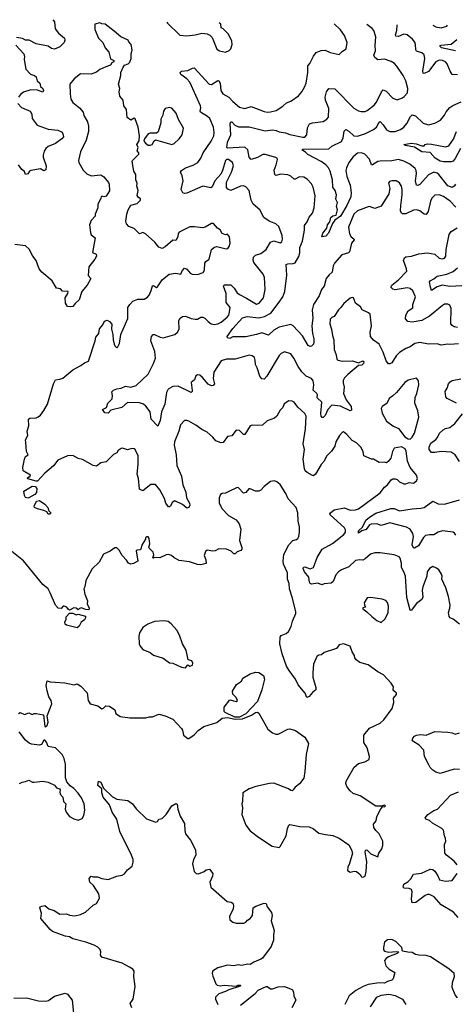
# Model space of a CAD drawing. Extents: x 1921360 to 2014538, y 768294 to 907744.
# Tile 345 of 412: x 1942740 to 1946795, y 898047 to 907216. Entities that reach past the tile are written whole.
import ezdxf

# ---------------------------------------------------------------- set-up
doc = ezdxf.new("R2010")
doc.units = 0

msp = doc.modelspace()

# ---------------------------------------------------------------- linework, layer by layer
at = {"layer": '0CON10XD'}
for points in [[(1943049.7, 907215.8), (1943065.7, 907195.7), (1943070.9, 907130.9), (1943100.2, 907090.2), (1943158, 907045), (1943162, 907025), (1943154.3, 907005), (1943115, 906964), (1943065, 906941.9), (1943035, 906948.6), (1943005, 906969.5), (1942895, 906990), (1942827.5, 907025), (1942795, 907026.2), (1942765, 907040), (1942710.7, 907049.3)], [(1946835, 901588.2), (1946775, 901634.3), (1946747.6, 901647.6), (1946739.1, 901659.1), (1946730.8, 901695), (1946744.4, 901735.6), (1946745.7, 901765), (1946733.1, 901845), (1946707.1, 901925), (1946669.2, 902005), (1946672, 902035), (1946666, 902054), (1946642.1, 902092.1), (1946619.7, 902109.7), (1946585, 902123.8), (1946556.2, 902105), (1946534.2, 902075), (1946528.6, 902035), (1946492.9, 901935), (1946485.8, 901905), (1946492.2, 901837.8), (1946485, 901816.2), (1946435, 901779.2), (1946385, 901713.3), (1946375, 901716.7), (1946343.6, 901835), (1946331.6, 902035), (1946317.5, 902075), (1946293.7, 902115), (1946293.9, 902155), (1946282.7, 902202.7), (1946272.7, 902212.7), (1946225, 902232.5), (1946095, 902252.9), (1946045, 902250.8), (1946005, 902240), (1945955.8, 902195), (1945935, 902183.3), (1945905, 902186.7), (1945865, 902180.8), (1945805, 902121.9), (1945735, 902093.3), (1945707.5, 902075), (1945682.2, 902045), (1945656.8, 901983.2), (1945641, 901969), (1945575, 901961.3), (1945552, 901952), (1945515, 901967.8), (1945455, 901959.7), (1945445.5, 901965), (1945439.2, 901979.2), (1945430.9, 902025), (1945392.4, 902075), (1945379.6, 902105), (1945380.8, 902119.2), (1945395, 902121.8), (1945445, 902103.6), (1945476.5, 902113.5), (1945510.8, 902209.2), (1945555, 902286.5), (1945652.2, 902337.8), (1945757.4, 902422.6), (1945772, 902445), (1945771.8, 902465), (1945762.7, 902485), (1945630, 902605), (1945625.8, 902615), (1945632, 902625), (1945668.7, 902651.3), (1945765, 902670), (1945815, 902649.5), (1945865, 902650.4), (1945895, 902660.5), (1946095, 902810), (1946136.1, 902863.9), (1946165, 902883.3), (1946199.5, 902930.5), (1946215, 902940), (1946235, 902941.2), (1946254.1, 902934.1), (1946275, 902913.8), (1946316.4, 902893.6), (1946336, 902894), (1946365, 902906.2), (1946405, 902900), (1946435, 902922.5), (1946443.8, 902945), (1946435, 902973.3), (1946373.8, 903045), (1946350.8, 903105), (1946337.7, 903197.7), (1946329.3, 903219.3), (1946295, 903237.5), (1946225, 903226.7), (1946210, 903195), (1946195.9, 903134.1), (1946169.3, 903100.7), (1946155, 903090), (1946135, 903096.2), (1946085, 903093.8), (1946035, 903123.8), (1946014.3, 903124.3), (1945944.2, 903154.2), (1945938.8, 903195), (1945916.2, 903235), (1945875.6, 903275.6), (1945835, 903298.8), (1945785, 903353.3), (1945753, 903377), (1945743.6, 903376.4), (1945716.4, 903343.6), (1945684.2, 903285), (1945675, 903243.3), (1945641.4, 903198.6), (1945595, 903151.2), (1945572.9, 903105), (1945545, 903073.8), (1945495, 902984.2), (1945475, 902968.8), (1945465, 902970), (1945415, 902998), (1945398, 903015), (1945390.8, 903035), (1945378.9, 903125), (1945390.5, 903215), (1945378.9, 903265), (1945402.1, 903405), (1945405.6, 903525), (1945395, 903547.5), (1945329.3, 903609.3), (1945295, 903653.8), (1945275, 903664.3), (1945244.6, 903665.4), (1945200.7, 903639.3), (1945190, 903605), (1945165, 903578.8), (1945135, 903523.8), (1945113.3, 903505), (1945045, 903480), (1944999.7, 903440.3), (1944955, 903435.8), (1944905, 903440), (1944885.8, 903434.2), (1944835, 903353.3), (1944825, 903353.8), (1944785, 903390.6), (1944755, 903392.5), (1944715, 903340), (1944675, 903333.3), (1944635, 903277.5), (1944615, 903276.7), (1944565, 903293.8), (1944537.6, 903327.6), (1944485, 903375.7), (1944435, 903400), (1944380, 903440), (1944316.1, 903476.1), (1944295, 903484.4), (1944275, 903482.5), (1944237, 903443), (1944222.5, 903385), (1944180.8, 903285), (1944178.9, 903255), (1944197.8, 903165), (1944203.8, 903065), (1944246.6, 902966.6), (1944259.6, 902885), (1944285.9, 902815.9), (1944293.8, 902765), (1944319.5, 902715), (1944322.9, 902695), (1944315.9, 902674.1), (1944295, 902668.8), (1944255, 902702.9), (1944185, 902734.4), (1944160.6, 902719.4), (1944143.3, 902685), (1944135, 902678.8), (1944125, 902681.2), (1944099.6, 902715), (1944087.9, 902757.9), (1944045, 902837.1), (1944005, 902887.1), (1943960.9, 902889.1), (1943885, 902828), (1943855, 902843.8), (1943847.1, 902945), (1943834.4, 902985), (1943844.4, 903075), (1943843.6, 903153.6), (1943815, 903212.5), (1943805, 903221.2), (1943785, 903222), (1943745, 903210), (1943696.1, 903226.1), (1943685, 903223.8), (1943657.5, 903205), (1943645, 903182.5), (1943612.3, 903167.7), (1943545, 903098.8), (1943495, 903090), (1943455, 903057.5), (1943425, 903063.3), (1943325, 903120), (1943285, 903131.2), (1943235, 903158.6), (1943185, 903153.8), (1943094.4, 903115.6), (1943055, 903062.5), (1942975, 902992), (1942905, 902917.5), (1942895, 902917.5), (1942815, 902940), (1942811.7, 902948.3), (1942825, 902960), (1942835, 902960), (1942840, 902975), (1942773.3, 903015), (1942770.8, 903045), (1942784.2, 903125), (1942793.1, 903146.9), (1942820, 903165), (1942803.9, 903193.9), (1942797.9, 903277.9), (1942794.3, 903305), (1942816.2, 903345), (1942811.2, 903385), (1942824, 903435), (1942823.3, 903495), (1942836.2, 903503.8), (1942895, 903509.2), (1942913.1, 903516.9), (1942935.5, 903534.5), (1942965, 903576), (1942998.2, 903635), (1943054.6, 903825), (1943075, 903860.8), (1943115, 903867.5), (1943140.9, 903879.1), (1943235, 903956), (1943310, 903995), (1943345, 904022), (1943380, 904035), (1943444.1, 904224.1), (1943450.5, 904259.5), (1943477, 904293), (1943481.9, 904338.1), (1943513.3, 904375), (1943530.7, 904409.3), (1943555, 904417.5), (1943576.7, 904405), (1943599.5, 904379.5), (1943594.1, 904334.1), (1943608, 904285), (1943610, 904235), (1943620, 904195), (1943625, 904180), (1943645, 904160), (1943655, 904170), (1943668.3, 904201.7), (1943681.2, 904285), (1943745.6, 904434.4), (1943747.5, 904535), (1943764, 904565), (1943793.8, 904595), (1943840, 904615), (1943900, 904615), (1943928.8, 904631.2), (1943945, 904651.2), (1943965.5, 904695), (1943975, 904736.7), (1943985, 904740), (1944015, 904723.3), (1944022, 904728), (1944065.8, 904794.2), (1944132.5, 904845), (1944195, 904856), (1944240, 904845), (1944252.4, 904877.6), (1944275, 904902.5), (1944295, 904892), (1944326.1, 904856.1), (1944345, 904845.7), (1944396.1, 904843.9), (1944448.8, 904861.2), (1944460.8, 904885), (1944462.4, 904947.6), (1944474, 904965), (1944502.9, 904987.1), (1944526.7, 905075), (1944555, 905096.7), (1944575, 905103.3), (1944661.7, 905081.7), (1944677.5, 905085), (1944691.2, 905105), (1944698.8, 905135), (1944693.6, 905193.6), (1944675, 905217.5), (1944655, 905212.5), (1944623.6, 905223.6), (1944607.7, 905257.7), (1944582.5, 905275), (1944545, 905317.5), (1944525, 905317.5), (1944466.8, 905283.2), (1944445, 905277.1), (1944367.9, 905287.9), (1944325, 905286), (1944225, 905238.8), (1944214.5, 905225.5), (1944211.4, 905195), (1944195, 905160), (1944165, 905162.5), (1944095, 905100), (1944065, 905086.7), (1944035, 905096.7), (1943998, 905145), (1943910.9, 905220.9), (1943885, 905233.3), (1943855, 905222.5), (1943805, 905272), (1943755, 905288.8), (1943735.7, 905315), (1943728.7, 905338.7), (1943737.5, 905405), (1943750, 905445), (1943775, 905488), (1943833.3, 905505), (1943866.2, 905535), (1943865, 905547.5), (1943844.1, 905564.1), (1943835, 905580), (1943842, 905625), (1943830, 905665), (1943832.5, 905695), (1943820, 905725), (1943820, 905775), (1943803.8, 905805), (1943787.5, 905895), (1943790, 905905), (1943838.3, 905951.7), (1943850, 905965), (1943850, 905975), (1943833.6, 905993.6), (1943842.5, 906025), (1943830, 906055), (1943851.7, 906088.3), (1943856.7, 906135), (1943842, 906215), (1943815, 906292.5), (1943805, 906300), (1943775, 906280), (1943740, 906305), (1943735, 906380), (1943710, 906415), (1943702.5, 906465), (1943673.3, 906505), (1943667.5, 906545), (1943673.3, 906575), (1943658.8, 906615), (1943681.2, 906695), (1943683.3, 906725), (1943703.3, 906775), (1943715, 906792.5), (1943750, 906805), (1943765, 906820), (1943777.5, 906855), (1943777.5, 906895), (1943787.5, 906935), (1943777.5, 906985), (1943755, 907010), (1943750, 907025), (1943682.5, 907055), (1943620.5, 907110.5), (1943535, 907173.3), (1943505, 907176.2), (1943485, 907186.7), (1943440, 907175), (1943440, 907125), (1943473.3, 907045), (1943514.1, 907004.1), (1943536.7, 906955), (1943570, 906915), (1943585, 906852.5), (1943617.5, 906835), (1943616.4, 906823.6), (1943597, 906813), (1943585, 906792.5), (1943542, 906778), (1943486.4, 906753.6), (1943455, 906727.5), (1943405, 906710), (1943305, 906712.5), (1943247.5, 906665), (1943206.7, 906615), (1943208.8, 906525), (1943216.7, 906475), (1943236.1, 906446.1), (1943297.5, 906395), (1943330, 906355), (1943336, 906325), (1943372.9, 906265), (1943381.4, 906225), (1943379.4, 906175), (1943359.5, 906095), (1943307.8, 905985), (1943287.5, 905905), (1943291.2, 905885), (1943330, 905815), (1943365, 905781.2), (1943405, 905762), (1943495, 905772.5), (1943522, 905752), (1943568.3, 905698.3), (1943572.5, 905685), (1943575, 905622.5), (1943545, 905573.3), (1943525, 905567.5), (1943505, 905572.5), (1943497.5, 905565), (1943497, 905553), (1943468.8, 905495), (1943466.7, 905465), (1943443.3, 905405), (1943442.5, 905385), (1943404.4, 905345.6)], [(1943612.5, 903765), (1943645, 903778), (1943685, 903784.4), (1943725, 903801.8), (1943775.5, 903794.5), (1943825, 903808.9), (1943936.4, 903913.6), (1943987.1, 904015), (1944004.3, 904065), (1943998.6, 904125), (1943960.8, 904225), (1943968.6, 904265), (1943983.8, 904285), (1943995, 904285.6), (1944048.6, 904258.6), (1944075, 904254.4), (1944185, 904285.6), (1944209.4, 904305), (1944225.6, 904335), (1944221.9, 904415), (1944233.5, 904436.5), (1944255, 904451.4), (1944285, 904454.3), (1944335, 904431.9), (1944374.3, 904425.7), (1944395, 904426), (1944425, 904446), (1944445, 904447.1), (1944465, 904436.9), (1944494.6, 904404.6), (1944524, 904385), (1944555, 904378.5), (1944585, 904384.5), (1944615, 904399.1), (1944672.9, 904445), (1944686.7, 904465), (1944692.9, 904495), (1944698.2, 904535), (1944663.6, 904583.6), (1944662.1, 904665), (1944635.9, 904734.1), (1944644.5, 904745.5), (1944705, 904745.6), (1944737.3, 904717.3), (1944765, 904673.5), (1944785, 904655.4), (1944853, 904623), (1944945, 904568.1), (1944970, 904575), (1945010.6, 904625), (1945025.6, 904705), (1945019.4, 904815), (1945005.6, 904845), (1944920.4, 904955), (1944913.1, 904976.9), (1944916.1, 905003.9), (1944935, 905024.4), (1944985, 905038.5), (1945034.3, 905075), (1945076, 905145), (1945105.4, 905155.4), (1945165, 905138), (1945181.2, 905148.8), (1945186.8, 905173.2), (1945184.4, 905205), (1945151.4, 905291.4), (1945124.5, 905314.5), (1945061.1, 905341.1), (1945013.9, 905373.9), (1944977.1, 905445), (1944915, 905499.2), (1944895.5, 905535), (1944875.5, 905625.5), (1944845, 905660), (1944825, 905668.9), (1944795, 905664.6), (1944705, 905626.2), (1944678.3, 905638.3), (1944664.5, 905654.5), (1944665, 905703.3), (1944712.9, 905795), (1944730, 905855), (1944720, 905885), (1944685, 905914.5), (1944665, 905915.4), (1944656.4, 905905), (1944628.8, 905811.2), (1944612.9, 905777.1), (1944556.5, 905715), (1944530.5, 905659.5), (1944519.5, 905650.5), (1944445, 905665.7), (1944295, 905600), (1944275, 905597.5), (1944260, 905605), (1944243.3, 905635), (1944260.9, 905715), (1944252.1, 905762.1), (1944237.5, 905795), (1944245, 905812), (1944283.3, 905835), (1944355, 905860), (1944398.6, 905885), (1944425.7, 905925), (1944447.3, 905975), (1944523.8, 906085), (1944546.9, 906135), (1944551.2, 906165), (1944544.6, 906215), (1944509.6, 906295), (1944488.1, 906315), (1944424.7, 906354.7), (1944418.9, 906365), (1944426.2, 906395), (1944424, 906415), (1944325, 906634.3), (1944296, 906666), (1944238.8, 906705), (1944232.5, 906725), (1944247.5, 906735), (1944305, 906743.1), (1944347.5, 906765), (1944365, 906767.5), (1944505, 906615.6), (1944525, 906611.1), (1944585, 906650.8), (1944595, 906646), (1944605.4, 906625), (1944613.8, 906555), (1944631.1, 906525), (1944686.9, 906495), (1944723.6, 906453.6), (1944785, 906400.6), (1944835, 906390), (1944895, 906408.1), (1945015, 906361.9), (1945045, 906355.6), (1945075, 906356.7), (1945128.7, 906371.3), (1945190.7, 906409.3), (1945225, 906442.5), (1945262.7, 906457.3), (1945335, 906507.5), (1945367.2, 906542.8), (1945392.6, 906587.4), (1945405.5, 906624.5), (1945423.1, 906725), (1945421.9, 906785), (1945441.7, 906808.3), (1945475, 906876.2), (1945500.7, 906909.3), (1945545, 906929.2), (1945582.7, 906932.7), (1945631.2, 906911.2), (1945715, 906892.5), (1945745.9, 906924.1), (1945780, 906945), (1945789.2, 907005), (1945762.5, 907067.5), (1945725, 907120), (1945668.8, 907175.9), (1945666.6, 907175.9)], [(1944109.3, 907192.9), (1944115, 907182.5), (1944232.3, 907072.3), (1944295, 907064), (1944375, 907074), (1944435, 907090), (1944485, 907083.8), (1944510.7, 907070.7), (1944530.7, 907050.7), (1944575, 906942.5), (1944600, 906925), (1944655, 906914), (1944690.5, 906929.5), (1944706, 906945), (1944717.1, 906985), (1944714.2, 907015), (1944685, 907080), (1944635, 907130), (1944615, 907140), (1944612.5, 907175), (1944597.9, 907187.6)], [(1946799.9, 905469.9), (1946746.2, 905525), (1946685, 905570.9), (1946645, 905586.4), (1946605, 905580.6), (1946576.8, 905553.2), (1946563.5, 905525), (1946541.7, 905428.3), (1946525, 905402.9), (1946505, 905405.6), (1946465, 905435.4), (1946435, 905446.2), (1946405, 905442.3), (1946335, 905408.9), (1946305, 905408.1), (1946294.4, 905415), (1946286.2, 905436.2), (1946286.7, 905485), (1946300.5, 905585), (1946301.4, 905635), (1946295.5, 905665.5), (1946275.7, 905695.7), (1946245, 905716.7), (1946204.2, 905715.8), (1946181.7, 905708.3), (1946172.5, 905695), (1946185.8, 905645), (1946175.6, 905595), (1946105, 905480), (1946045, 905458.6), (1945995.7, 905475.7), (1945985, 905474), (1945885, 905437.5), (1945850, 905405), (1945802.1, 905285), (1945811.4, 905221.4), (1945826.9, 905195), (1945850, 905175), (1945852.2, 905165), (1945829.4, 905135), (1945809.2, 905055), (1945800, 905045), (1945740, 905025), (1945670.5, 904949.5), (1945658.5, 904925), (1945649.4, 904865), (1945620.2, 904839.8), (1945593.8, 904805), (1945573.3, 904735), (1945549.4, 904705), (1945527.3, 904645), (1945476.2, 904565), (1945463.6, 904515), (1945469.5, 904435), (1945460, 904365), (1945464.5, 904295), (1945478.2, 904245), (1945478.6, 904215), (1945473.8, 904195), (1945457.5, 904175), (1945445, 904171.2), (1945425, 904182), (1945371.2, 904271.2), (1945285, 904365.5), (1945265, 904376.8), (1945155, 904352.5), (1945106.5, 904323.5), (1945055, 904279.1), (1944995, 904298.7), (1944945.7, 904284.2), (1944845, 904262.9), (1944725, 904261.2), (1944695, 904247.5), (1944675, 904252.5), (1944672.5, 904265), (1944725, 904340.8), (1944815, 904438.6), (1944858.1, 904451.9), (1944965, 904440.8), (1945018.3, 904451.7), (1945077.8, 904482.2), (1945156, 904584), (1945190.3, 904635), (1945209.7, 904685), (1945228.4, 904838.4), (1945222, 904935), (1945235, 904944), (1945285, 904945.6), (1945305, 904953.1), (1945338.3, 905011.7), (1945346.5, 905045), (1945348.4, 905095), (1945371.6, 905155), (1945391.1, 905255), (1945391.7, 905298.3), (1945416.9, 905333.1), (1945433.9, 905376.1), (1945466.9, 905413.1), (1945481.5, 905465), (1945489.3, 905575), (1945470.7, 905655), (1945455, 905686.9), (1945415, 905729.4), (1945385, 905748.9), (1945345, 905751.9), (1945305, 905730), (1945295, 905731.1), (1945265, 905757.8), (1945235, 905770.9), (1945171.8, 905778.2), (1945125, 905766.2), (1945114.3, 905775), (1945109.1, 905815), (1945128.1, 905865), (1945138.8, 905915), (1945137.5, 905925), (1945124, 905934), (1945025, 905960.6), (1945005, 905960.8), (1944955, 905932.5), (1944895, 905912.9), (1944877.3, 905935), (1944865, 906002.5), (1944835, 906030), (1944675, 906018.8), (1944668.8, 906025), (1944673.5, 906075), (1944706.5, 906145), (1944699.5, 906249.5), (1944705, 906263.3), (1944715, 906263.8), (1944742.3, 906232.3), (1944777.6, 906217.6), (1944875, 906216.9), (1945025, 906182.1), (1945095, 906190.4), (1945126.7, 906185), (1945155, 906170.4), (1945215, 906163.3), (1945255, 906147.3), (1945375, 906122.5), (1945395, 906123.1), (1945414.3, 906145), (1945419.7, 906210.3), (1945438.8, 906245), (1945465.6, 906254.4), (1945565, 906268.9), (1945600.4, 906289.6), (1945615, 906308.8), (1945617.6, 906387.6), (1945585.7, 906465), (1945584.3, 906494.3), (1945595, 906543.3), (1945616.4, 906573.6), (1945675, 906571.4), (1945851.7, 906391.7), (1945895, 906366), (1945919.5, 906360.5), (1945955, 906361.4), (1945975, 906369.2), (1946039.2, 906420.8), (1946061.5, 906448.5), (1946107.2, 906542.8), (1946125, 906561.4), (1946151.1, 906551.1), (1946215, 906484), (1946255, 906470.8), (1946305, 906487.1), (1946320.6, 906499.4), (1946348.6, 906535), (1946352.2, 906575), (1946333.3, 906645), (1946311.1, 906695), (1946252.2, 906782.2), (1946228, 906808), (1946196.6, 906826.6), (1946135, 906847.8), (1946075, 906843.5), (1946046.7, 906865), (1946036.9, 906885), (1946052.5, 906925), (1946049.5, 906975), (1946055.5, 907055), (1946036.9, 907115), (1946020, 907135), (1945970.8, 907172.6)], [(1946815, 906703.8), (1946764.7, 906704.7), (1946746.8, 906735), (1946720, 906805), (1946703, 906823), (1946675, 906836.5), (1946645, 906838.5), (1946615, 906824.4), (1946546.7, 906733.3), (1946505, 906714.6), (1946496.7, 906716.7), (1946493.7, 906735), (1946511.8, 906855), (1946505, 906890), (1946485, 906907.8), (1946433.5, 906923.5), (1946426.7, 906936.7), (1946424.5, 906985), (1946417.3, 907007.3), (1946395.6, 907035), (1946347.5, 907075), (1946315, 907081.8), (1946265, 907059.6), (1946241.9, 907061.9), (1946239.1, 907075), (1946250, 907115), (1946253.8, 907165), (1946250.9, 907169.5)], [(1946587.4, 907165.8), (1946615, 907150), (1946665, 907140.5), (1946715, 907155.6), (1946723.6, 907164.4)], [(1942705, 906977.5), (1942778.8, 906898.8), (1942784, 906875), (1942780.8, 906845), (1942798, 906755), (1942839.5, 906709.5), (1942877.5, 906697.5), (1942893.9, 906685), (1942903.6, 906645), (1942927.8, 906625), (1942934.6, 906595), (1942955, 906574.3), (1942961.5, 906555), (1942955, 906541.9), (1942905, 906559.2), (1942845, 906562.2), (1942775, 906540), (1942749.3, 906520.7), (1942729.5, 906495)], [(1946797.1, 906927.1), (1946667.5, 906955), (1946654.2, 906965), (1946653.3, 906975), (1946665, 906980), (1946755, 906988.1), (1946809.9, 907030.1)], [(1942722.9, 906435), (1942757.2, 906397.2), (1942839.2, 906365), (1942851.9, 906335), (1942855.6, 906295), (1942902.4, 906232.4), (1943005.4, 906195.4), (1943095, 906186.7), (1943135, 906168.8), (1943145.8, 906145), (1943147.5, 906125), (1943132.9, 906107.1), (1943075, 906064.5), (1943005, 906034.4), (1942983.8, 906016.2), (1942969.1, 905990.9), (1942959.2, 905955), (1942960, 905935), (1942987.7, 905855), (1942985, 905818.8), (1942965, 905810), (1942935, 905827.5), (1942845, 905812.2), (1942830.8, 905805), (1942815, 905781.2), (1942793.2, 905773.2), (1942785, 905803.5), (1942760.7, 905820.7), (1942728.6, 905865)], [(1943955, 906046.2), (1943972.5, 906055), (1943991.7, 906088.3), (1944005, 906097.5), (1944155, 906054), (1944177.9, 906062.1), (1944225, 906106.2), (1944252, 906145), (1944266, 906205), (1944218, 906285), (1944198, 906345), (1944155, 906392.5), (1944135, 906398.8), (1944095, 906388.8), (1944078.8, 906365), (1944071.7, 906328.3), (1944055, 906290), (1944053.3, 906255), (1944029.3, 906170.7), (1944015, 906160), (1943955, 906160), (1943936.4, 906153.6), (1943901.2, 906105), (1943896.2, 906085), (1943910, 906065), (1943935, 906046.2), (1943955, 906046.2)], [(1946797.1, 905685), (1946785.3, 905664.7), (1946765, 905654.5), (1946725, 905670), (1946643, 905773), (1946625, 905786.9), (1946595, 905796.2), (1946545, 905770.9), (1946465, 905682.5), (1946445, 905672), (1946435, 905673.8), (1946426, 905716), (1946434.2, 905785), (1946431.3, 905811.3), (1946420, 905830), (1946370.3, 905870.3), (1946315, 905899.6), (1946265, 905913.8), (1946205, 905901.4), (1946095, 905900), (1946075, 905894.6), (1946025, 905864.4), (1946015.7, 905865.7), (1945996.2, 905916.2), (1945952.4, 905962.4), (1945923, 905977), (1945885, 905972.9), (1945845, 905940), (1945805, 905887.5), (1945780.8, 905835), (1945777.2, 905812.8), (1945786.2, 905755), (1945817.5, 905675), (1945825.5, 905605), (1945821.4, 905565), (1945785.3, 905485), (1945725, 905386.9), (1945672.4, 905347.6), (1945652.2, 905317.8), (1945615, 905227.8), (1945588.4, 905201.6), (1945553.6, 905193.6), (1945562.8, 905227.2), (1945600.4, 905275), (1945605.4, 905305), (1945627.5, 905335), (1945636.2, 905373.8), (1945655, 905388), (1945685.7, 905395), (1945697.5, 905445), (1945690, 905475), (1945697.5, 905515), (1945683.8, 905545), (1945690, 905585), (1945676, 905625), (1945656.2, 905655), (1945651.2, 905725), (1945631.5, 905805), (1945615.4, 905835.4), (1945589.2, 905865), (1945546.1, 905896.1), (1945421.3, 905961.3), (1945402.1, 905982.1), (1945366.2, 906005), (1945375, 906010.8), (1945617.7, 906012.3), (1945645, 906036.9), (1945735, 906082.2), (1945752.3, 906115), (1945761.5, 906178.5), (1945775, 906192), (1945805, 906176.5), (1945850.6, 906135), (1945885, 906130.7), (1945958.1, 906155), (1946035, 906193.5), (1946060.7, 906215), (1946085, 906261.9), (1946095, 906266.5), (1946125, 906237.7), (1946155, 906189.6), (1946185, 906175.9), (1946235, 906174.1), (1946285, 906193.2), (1946316.5, 906215), (1946345, 906250), (1946377.1, 906315), (1946395, 906330), (1946425, 906319.5), (1946495, 906253.1), (1946545, 906236.7), (1946605, 906251.9), (1946658.7, 906281.3), (1946694.7, 906325.3), (1946711.4, 906358.6), (1946742.9, 906397.1), (1946772.5, 906417.5), (1946848.7, 906451.3)], [(1946843.9, 906016.1), (1946795, 905923.1), (1946775, 905900), (1946755, 905893.3), (1946685, 905892.5), (1946655, 905897.5), (1946608.8, 905925), (1946560.7, 905980.7), (1946485, 905986.9), (1946415, 906028), (1946330, 906045), (1946317.5, 906055), (1946385.5, 906065.5), (1946429.2, 906059.2), (1946485, 906040), (1946505, 906042.5), (1946515, 906052.5), (1946535, 906058.8), (1946575, 906057.5), (1946705, 906032.2), (1946735, 906040.5), (1946778.2, 906101.8), (1946805, 906175.8)], [(1943404.4, 905345.6), (1943389.2, 905305), (1943398.8, 905235), (1943405, 905213.3), (1943443.6, 905183.6), (1943418.3, 905048.3), (1943453, 905033), (1943454, 905015), (1943440.8, 904985), (1943384.3, 904915.7), (1943378.6, 904835), (1943402.5, 904805), (1943367.3, 904742.7), (1943320, 904685), (1943295, 904606.7), (1943255.8, 904574.2), (1943235, 904546.7), (1943217.7, 904542.3), (1943185, 904546.7), (1943166.7, 904575), (1943163.8, 904625), (1943187.5, 904665), (1943190, 904685), (1943138.3, 904688.3), (1943119.5, 904709.5), (1943083.3, 904715), (1943043.9, 904783.9), (1942947.5, 904865), (1942922.5, 904895), (1942892.4, 904972.4), (1942862.7, 905012.7), (1942827.6, 905077.6), (1942795, 905109.2), (1942695, 905121.1)], [(1946815, 904350), (1946785, 904355.5), (1946765, 904367.8), (1946753.2, 904385), (1946756.3, 904526.3), (1946745, 904556.2), (1946725, 904568), (1946694.5, 904565.5), (1946675, 904555.8), (1946555, 904454.4), (1946482.5, 904415), (1946395, 904399.1), (1946354.1, 904404.1), (1946330.3, 904430.3), (1946335.6, 904465), (1946355.7, 904505), (1946398.3, 904531.7), (1946400.6, 904565), (1946423.1, 904635), (1946400.2, 904690.2), (1946375, 904713.1), (1946347.8, 904717.8), (1946235, 904700.4), (1946215, 904705.7), (1946195.8, 904725), (1946205.7, 904745), (1946265, 904792.1), (1946342.9, 904875), (1946341.1, 904895), (1946312.2, 904975), (1946322.1, 904997.9), (1946335, 905007.5), (1946387.6, 905012.4), (1946455, 905036.9), (1946535, 905046.2), (1946603.4, 905033.4), (1946645, 904994.3), (1946675, 904989.4), (1946695.4, 904994.6), (1946706.4, 905013.6), (1946711.5, 905075), (1946738.2, 905215), (1946757.6, 905242.4), (1946813.6, 905276.4)], [(1946855, 904736.1), (1946745, 904731.7), (1946672.8, 904742.8), (1946625, 904728.8), (1946575, 904693.3), (1946563.1, 904725), (1946555.6, 904775), (1946560, 904785), (1946595, 904802.4), (1946625, 904828.8), (1946715, 904845.9), (1946775, 904870), (1946814.2, 904905.8)], [(1946825, 904198.1), (1946745, 904191.4), (1946725, 904195.6), (1946665, 904184.4), (1946625, 904196.9), (1946545, 904195.6), (1946465, 904210), (1946417.9, 904202.1), (1946375, 904168.6), (1946334.5, 904155.5), (1946275, 904115.6), (1946245.5, 904085), (1946205, 904021.9), (1946185, 904010), (1946172.3, 904012.3), (1946150.2, 904040.2), (1946125, 904120), (1946085, 904193.3), (1946032.3, 904232.3), (1946006.2, 904265), (1946002.9, 904305), (1946016, 904365), (1946001.2, 904475), (1945987.7, 904487.7), (1945927.5, 904515), (1945911.7, 904541.7), (1945866.7, 904575), (1945847.5, 904625), (1945835, 904630), (1945816.4, 904623.6), (1945756.8, 904573.2), (1945730, 904535), (1945706.7, 904515), (1945668.9, 904451.1), (1945645, 904442.9), (1945631.4, 904428.6), (1945626.9, 904385), (1945644.2, 904335), (1945652.5, 904275), (1945665.7, 904234.3), (1945668.1, 904145), (1945686.7, 904095), (1945693.1, 904055), (1945700.8, 904045), (1945745, 904035.5), (1945838.5, 904038.5), (1945895, 904021.2), (1945935, 904040), (1945943.3, 904033.3), (1945941.2, 904015), (1945925, 904000), (1945893.9, 903996.1), (1945795, 903912.9), (1945765, 903880), (1945751.4, 903855), (1945750.8, 903835), (1945761.9, 903795), (1945754.6, 903734.6), (1945778.1, 903675), (1945825.6, 903615), (1945829.1, 903580.9), (1945815, 903574.4), (1945725, 903616.9), (1945645, 903626.5), (1945609.5, 903585), (1945585, 903530), (1945565, 903512), (1945555, 903511.2), (1945545.8, 903525), (1945542.4, 903547.6), (1945551.2, 903655), (1945510, 903695), (1945512.7, 903722.7), (1945507.5, 903735), (1945472.7, 903765), (1945476.9, 903815), (1945472, 903852), (1945455.4, 903875.4), (1945405.4, 903895.4), (1945365.5, 903935.5), (1945331.5, 903985), (1945293.1, 904065), (1945265, 904103.3), (1945205, 904122), (1945175, 904107.5), (1945155, 904087.5), (1945039.4, 903895), (1945015, 903870), (1944995, 903872.5), (1944975.8, 903895.8), (1944952.2, 903975), (1944934.5, 904005), (1944933.1, 904045), (1944925, 904071.2), (1944905.5, 904085.5), (1944875, 904091.1), (1944745, 904056.2), (1944665, 904053.6), (1944615, 904040.6), (1944548.9, 903935), (1944540, 903875), (1944552.9, 903825), (1944541.9, 903808.1), (1944525, 903805.6), (1944495, 903820.5), (1944443.3, 903885), (1944415.8, 903905), (1944395, 903907.8), (1944380.6, 903899.4), (1944368, 903862), (1944335, 903837.5), (1944345.8, 903764.2), (1944345, 903752.5), (1944335.9, 903744.1), (1944215, 903803.1), (1944165, 903800.8), (1944122, 903775), (1944108.1, 903745), (1944090.3, 903635), (1944061.8, 903565), (1944047.9, 903485), (1944025, 903430), (1943965.6, 903495), (1943955, 903563.3), (1943915.7, 903615.7), (1943894.3, 903634.3), (1943855, 903648.1), (1943745, 903651.4), (1943690, 903605), (1943589.4, 903580.6), (1943565, 903552), (1943533.3, 903555), (1943510, 903585), (1943547.5, 903605), (1943562, 903645), (1943600, 903685), (1943604, 903715), (1943599.3, 903750.7), (1943612.5, 903765)], [(1946375, 903311.2), (1946395, 903328.8), (1946414.2, 903365), (1946455.6, 903515), (1946447.1, 903575), (1946417.8, 903645), (1946422.1, 903697.9), (1946437.5, 903735), (1946457.1, 903815), (1946453.9, 903853.9), (1946435, 903876.7), (1946355, 903858), (1946325, 903838), (1946246.2, 903745), (1946215, 903713.3), (1946180.5, 903689.5), (1946157.7, 903642.3), (1946115, 903613.8), (1946104.3, 903595), (1946113.2, 903553.2), (1946155, 903476.2), (1946215, 903434), (1946265, 903408.8), (1946325, 903331.2), (1946355, 903312.5), (1946375, 903311.2)], [(1946807.5, 903645), (1946719.4, 903689.4), (1946708, 903705), (1946700, 903755), (1946718.2, 903785), (1946731.1, 903825), (1946745.8, 903844.2), (1946765, 903854.6), (1946845, 903872.7)], [(1946835, 903102.9), (1946795, 903164.6), (1946755, 903187.6), (1946665, 903195.7), (1946605, 903184.2), (1946575, 903185.6), (1946553.1, 903215), (1946551.2, 903235), (1946567.8, 903272.2), (1946615, 903305.6), (1946630, 903325), (1946646.4, 903365), (1946681.9, 903398.1), (1946705, 903410.5), (1946745, 903417.1), (1946791.9, 903455), (1946863, 903547)], [(1945909.4, 899989.4), (1945845, 900010), (1945815, 900034), (1945784.2, 900075), (1945775.8, 900105), (1945779.2, 900125), (1945853.4, 900256.6), (1945895, 900289.2), (1945954.3, 900305.7), (1945993.6, 900326.4), (1945996.2, 900355), (1945976, 900435), (1945944.3, 900485), (1945944.2, 900555), (1945995, 900618), (1946095, 900666.2), (1946130, 900695), (1946207.7, 900802.3), (1946223, 900857), (1946220.7, 900899.3), (1946247, 900933), (1946247.5, 900945), (1946222.5, 900965), (1946217.5, 900975), (1946220, 901005), (1946198.3, 901038.3), (1946127.5, 901115), (1946075, 901143.3), (1945985, 901208.8), (1945905, 901231.4), (1945873.8, 901255), (1945860, 901275), (1945856.7, 901295), (1945835, 901330), (1945815, 901382.5), (1945755, 901403.3), (1945715, 901396.2), (1945690.7, 901359.3), (1945575, 901323.8), (1945548.3, 901301.7), (1945525, 901300), (1945506.2, 901285), (1945475.8, 901214.2), (1945469.2, 901135), (1945470, 901095), (1945496.1, 900996.1), (1945496, 900975), (1945465, 900951.2), (1945435, 900913.8), (1945412.5, 900905), (1945398.8, 900945), (1945333.4, 901023.4), (1945307.1, 901075), (1945248.1, 901155), (1945225, 901197.5), (1945182.2, 901312.2), (1945161.9, 901405), (1945165, 901467.5), (1945175, 901482.5), (1945220.7, 901499.3), (1945242.3, 901517.7), (1945265.8, 901565), (1945279.2, 901615), (1945309.2, 901685), (1945310, 901705), (1945275, 901840), (1945252.7, 901915), (1945250, 901965), (1945232.9, 902005), (1945233.3, 902065), (1945196.7, 902145), (1945191.5, 902175), (1945200, 902235), (1945244.4, 902325), (1945282.4, 902367.6), (1945315.5, 902374.5), (1945330, 902385), (1945340, 902405), (1945346, 902445), (1945344.4, 902495), (1945333.3, 902545), (1945328.6, 902625), (1945312.7, 902672.7), (1945238.1, 902755), (1945217.8, 902805), (1945165, 902886.7), (1945135, 902913.3), (1945113, 902923), (1945075, 902916.7), (1945015, 902868.8), (1944986, 902835), (1944965, 902825.6), (1944935, 902826.7), (1944885, 902848.6), (1944873.8, 902846.2), (1944845, 902812), (1944825, 902806.7), (1944776.2, 902856.2), (1944765, 902860.6), (1944679.5, 902820.5), (1944655, 902806), (1944625, 902804.2), (1944608.8, 902795), (1944598, 902765), (1944597.3, 902717.3), (1944620.8, 902665), (1944685, 902600), (1944755, 902559.4), (1944781.7, 902521.7), (1944797.2, 902472.8), (1944787.5, 902365), (1944808.8, 902301.2), (1944807.5, 902285), (1944798.2, 902271.8), (1944765, 902260.8), (1944745, 902242.5), (1944735, 902241.2), (1944708.2, 902268.2), (1944665, 902286.9), (1944595, 902288.9), (1944558.7, 902271.3), (1944538, 902268), (1944484.3, 902275.7), (1944468.8, 902265), (1944458.8, 902225), (1944473.8, 902185), (1944477, 902153), (1944425, 902138.6), (1944395, 902141.9), (1944322.3, 902167.7), (1944225, 902180), (1944176.7, 902205), (1944153.3, 902225), (1944125, 902235.7), (1944105, 902234), (1944045, 902203.3), (1943992.5, 902207.5), (1943985, 902202.5), (1943980, 902205), (1943988, 902232), (1943983, 902257), (1943946.7, 902295), (1943943.8, 902305), (1943951.2, 902335), (1943946.7, 902385), (1943935, 902400), (1943925, 902400), (1943910, 902395), (1943911.7, 902378.3), (1943880.5, 902329.5), (1943865, 902280), (1943833.6, 902276.4), (1943825, 902270), (1943840, 902175), (1943799.5, 902150.5), (1943775, 902146), (1943753.8, 902155), (1943734.2, 902184.2), (1943693.3, 902225), (1943665, 902277.5), (1943645, 902296.7), (1943625, 902298.8), (1943583.6, 902266.4), (1943520.5, 902239.5), (1943480, 902165), (1943415, 902103.3), (1943355.8, 901994.2), (1943347.5, 901935), (1943338.8, 901915), (1943346.7, 901865), (1943372.5, 901805), (1943368.8, 901775), (1943386.2, 901735), (1943385, 901720), (1943353.6, 901723.6), (1943315, 901740), (1943297, 901733), (1943285, 901720), (1943266.2, 901736.2), (1943245, 901740), (1943205, 901717.5), (1943195, 901722.5), (1943180, 901745), (1943155, 901756.2), (1943145, 901753.3), (1943125, 901732), (1943097.5, 901735), (1943075, 901763.3), (1943025, 901878.8), (1943006.5, 901916.5), (1942956.2, 901955), (1942775, 902176.2), (1942635, 902290)], [(1942815, 902760), (1942795, 902766.7), (1942783.8, 902785), (1942777.5, 902825), (1942855, 902872.5), (1942885, 902870), (1942899.1, 902849.1), (1942898.1, 902811.9), (1942882.5, 902795), (1942825, 902763.3), (1942815, 902760)], [(1943025, 902610), (1943005, 902612.5), (1942993, 902633), (1942965, 902646.7), (1942905, 902660), (1942877.5, 902675), (1942873.6, 902686.4), (1942897, 902733), (1942925, 902738.8), (1942975.7, 902705), (1943000.8, 902675), (1943012.5, 902642.5), (1943030, 902625), (1943025, 902610)], [(1946801.1, 902415), (1946787.5, 902435), (1946773.6, 902443.6), (1946677.4, 902457.4), (1946636.4, 902443.6), (1946595, 902417.5), (1946555, 902420), (1946517.4, 902412.6), (1946500, 902395), (1946452.5, 902315), (1946415, 902294.2), (1946405, 902298), (1946394.7, 902325), (1946406, 902405), (1946401.1, 902431.1), (1946375, 902470.6), (1946341.4, 902491.4), (1946185, 902530.7), (1946105, 902505.6), (1946065, 902521.2), (1946010.9, 902519.1), (1945995, 902511.1), (1945965, 902467.3), (1945924.5, 902455.5), (1945895, 902433.3), (1945895, 902457.1), (1945929.9, 902490.1), (1945963.1, 902555), (1945995.5, 902585), (1946055, 902619.7), (1946195, 902663.9), (1946225, 902662.7), (1946275, 902643.8), (1946395, 902662.1), (1946475, 902666.2), (1946505.7, 902675), (1946585, 902733.3), (1946636.1, 902706.1), (1946695, 902703.3), (1946833.3, 902745)], [(1946105, 901602.5), (1946143, 901637), (1946168.8, 901695), (1946173.8, 901755), (1946165, 901787.5), (1946148.8, 901808.8), (1946115, 901821.2), (1946005, 901836.2), (1945975, 901832.5), (1945947.5, 901785), (1945948.3, 901768.3), (1945960, 901745), (1945935, 901740), (1945935, 901730), (1945973, 901703), (1946017, 901657), (1946065, 901622.5), (1946105, 901602.5)], [(1943275, 901553.3), (1943175, 901577.5), (1943165, 901587.5), (1943161.2, 901605), (1943173.3, 901635), (1943173.6, 901656.4), (1943205, 901690), (1943235, 901690), (1943265, 901672.5), (1943285, 901680), (1943352.5, 901662.5), (1943353.3, 901645), (1943345, 901627.5), (1943314, 901606), (1943295, 901567.5), (1943275, 901553.3)], [(1944285, 901180), (1944305, 901210), (1944325, 901197.5), (1944350, 901205), (1944353.3, 901225), (1944342.5, 901245), (1944310, 901255), (1944290, 901345), (1944256.7, 901405), (1944228.8, 901485), (1944202.3, 901532.3), (1944151.2, 901591.2), (1944121.7, 901611.7), (1944085, 901619.2), (1943995, 901612), (1943932.3, 901587.7), (1943886.7, 901555), (1943855, 901507.5), (1943848.8, 901475), (1943853.3, 901405), (1943861.7, 901381.7), (1943885, 901352.5), (1943955, 901323.3), (1943985, 901300), (1944075, 901270), (1944135, 901227.5), (1944165, 901222.5), (1944245, 901187.5), (1944285, 901180)], [(1944785, 900720.8), (1944741.6, 900721.6), (1944653.7, 900763.7), (1944644.3, 900775), (1944643.5, 900815), (1944695, 900881.2), (1944755, 900867.5), (1944767.5, 900875), (1944753.8, 900905), (1944724.5, 900934.5), (1944722.2, 900962.2), (1944759.5, 901025), (1944804, 901055), (1944818.1, 901085), (1944885, 901124.7), (1944935, 901139.5), (1944966.1, 901136.1), (1945008.9, 901108.9), (1945020, 901075), (1944994.5, 900975), (1944952.4, 900867.6), (1944846.7, 900753.3), (1944785, 900720.8)], [(1942728.8, 900755), (1942745, 900763.8), (1942785, 900747.5), (1942825, 900762.5), (1942855, 900747.5), (1942873.6, 900756.4), (1942893.9, 900756.1), (1942963, 900743), (1942973.1, 900635), (1942985, 900630.8), (1942995, 900643.1), (1943005.3, 900675.3), (1942997.5, 900735), (1943038.8, 900845), (1943033.8, 900875), (1943011.2, 900911.2), (1942996.7, 900965), (1942986.7, 901015), (1942995, 901060), (1943025, 901050), (1943160.7, 901040.7), (1943246.4, 901023.6), (1943275, 901030), (1943309.5, 901009.5), (1943367.3, 900947.3), (1943376.7, 900875), (1943395, 900846.7), (1943467.7, 900827.7), (1943505, 900800), (1943520, 900805), (1943542.5, 900827.5), (1943575, 900822.5), (1943625, 900790), (1943636.7, 900755), (1943675, 900726.2), (1943765, 900716.2), (1943915, 900713.8), (1943945, 900723.3), (1943975, 900723.3), (1944035, 900750), (1944094.3, 900734.3), (1944165, 900702.5), (1944246, 900616), (1944255, 900600), (1944265, 900552.5), (1944303.9, 900523.9), (1944313.6, 900523.6), (1944365, 900555.8), (1944401.7, 900598.3), (1944455.8, 900634.2), (1944575, 900672.5), (1944625, 900713.3), (1944675, 900719.5), (1944745, 900702.6), (1944815.5, 900704.5), (1944899.5, 900740.5), (1944935, 900765.6), (1944955, 900766.2), (1944965, 900757.5), (1945049.7, 900609.7), (1945095, 900576), (1945125, 900562.5), (1945145, 900562.5), (1945235, 900609.2), (1945255, 900612), (1945307.7, 900597.7), (1945395, 900536.2), (1945428.8, 900475), (1945406.2, 900375), (1945396, 900215), (1945385, 900152.5), (1945345, 900101.2), (1945305, 900070), (1945285, 900043.8), (1945275, 900036.2), (1945265, 900038.8), (1945242.5, 900055), (1945105, 900105.7), (1945065, 900104.3), (1944937.5, 900075), (1944875.8, 900054.2), (1944817.5, 900015), (1944813.3, 899935), (1944806.7, 899915), (1944813.3, 899875), (1944806.7, 899815), (1944846.2, 899715), (1944885, 899663.3), (1944962.7, 899602.7), (1945090.8, 899520.8), (1945155, 899507.5), (1945165, 899517.5), (1945220, 899615), (1945234.2, 899685.8), (1945244.1, 899715.9), (1945255, 899722.5), (1945346.4, 899703.6), (1945435, 899700), (1945475, 899682.5), (1945525, 899642), (1945588.3, 899628.3), (1945655, 899618.6), (1945715, 899593.8), (1945802.7, 899532.7), (1945830, 899485), (1945837.5, 899455), (1945811.7, 899358.3), (1945793.8, 899325), (1945792.3, 899292.3), (1945815, 899276.7), (1945855, 899286.7), (1945875, 899282.5), (1945910, 899255), (1945923, 899233), (1945935, 899230), (1945955, 899240), (1945965.9, 899284.1), (1945973, 899377), (1945956.4, 899463.6), (1945959.3, 899480.7), (1945965, 899486.7), (1945975, 899483.3), (1946008.3, 899448.3), (1946075, 899420), (1946083.3, 899455), (1946110, 899495), (1946120, 899525), (1946120, 899565), (1946085.8, 899635.8), (1946056.7, 899665), (1946037.5, 899695), (1946032.5, 899725), (1946057.5, 899755), (1946063.3, 899795), (1946102.7, 899867.3), (1946121.7, 899888.3), (1946135, 899887.5), (1946146.7, 899895), (1946135, 899902.5), (1946107.5, 899892.5), (1946055, 899891.2), (1945909.4, 899989.4)], [(1942740, 900105), (1942763, 900117), (1942795, 900121.2), (1942825, 900133.3), (1942860, 900115), (1942876.4, 900116.4), (1942955, 900126.7), (1943005, 900116.2), (1943065, 900087.5), (1943081.7, 900061.7), (1943110, 900055), (1943116.7, 900045), (1943112.5, 900025), (1943116.7, 900005), (1943143.3, 899975), (1943147.5, 899935), (1943170, 899915), (1943163.3, 899865), (1943173.8, 899835), (1943205, 899796.7), (1943245, 899773.8), (1943285, 899762), (1943322.3, 899777.7), (1943336, 899805), (1943345.8, 899855), (1943340, 899915), (1943315, 899968.8), (1943285, 900012), (1943245, 900056.7), (1943210.5, 900080.5), (1943178.3, 900118.3), (1943166.7, 900155), (1943166.7, 900285), (1943153.3, 900335), (1943134.2, 900375), (1943075, 900436.2), (1943005, 900447.5), (1942988.8, 900488.8), (1942975, 900505.8), (1942963.5, 900506.5), (1942942.8, 900467.2), (1942925, 900458.9), (1942850.3, 900470.3), (1942828.9, 900478.9), (1942795, 900507.5), (1942734.4, 900584.4)], [(1946547.9, 900277.9), (1946507.5, 900355), (1946503.1, 900413.1), (1946460.2, 900460.2), (1946398.8, 900498.8), (1946393.3, 900505), (1946401.2, 900525), (1946416.2, 900545), (1946435, 900554.2), (1946475, 900560), (1946525, 900553.1), (1946605, 900586.2), (1946725, 900581.4), (1946765, 900575.7), (1946795, 900564), (1946835, 900574.3)], [(1946835, 900232.5), (1946785, 900235.6), (1946655, 900196.2), (1946615, 900209.2), (1946585, 900227.5), (1946561.1, 900251.1), (1946547.9, 900277.9)], [(1943785.6, 898015), (1943767.8, 898055), (1943795.7, 898095), (1943815.5, 898214.5), (1943804, 898306), (1943805.8, 898355), (1943793.3, 898375), (1943762.4, 898392.4), (1943695, 898430), (1943505.9, 898485.9), (1943493.3, 898505), (1943496.2, 898535), (1943488.3, 898558.3), (1943468.8, 898578.8), (1943435, 898598), (1943357.5, 898625), (1943235, 898655.6), (1943205, 898677.1), (1943165, 898682.2), (1943045.4, 898725.4), (1943023, 898743), (1942936.7, 898845), (1942943.3, 898895), (1942927.5, 898945), (1942930, 898955), (1942945, 898962.5), (1942975, 898967.5), (1943012.5, 898935), (1943060.7, 898920.7), (1943115, 898887.5), (1943175, 898891.2), (1943205, 898878), (1943255, 898870.8), (1943307, 898883), (1943354.1, 898905.9), (1943425, 898970), (1943455, 898987.5), (1943482.5, 899035), (1943476.7, 899075), (1943426.7, 899155), (1943392.5, 899185), (1943388.3, 899218.3), (1943405, 899240), (1943425, 899233.3), (1943465, 899234), (1943505, 899218), (1943565, 899210), (1943645, 899240), (1943695, 899250), (1943715, 899261.2), (1943745, 899298.8), (1943786.2, 899335), (1943797.6, 899372.4), (1943795.6, 899395), (1943780, 899435), (1943672.9, 899655), (1943645, 899770), (1943600, 899835), (1943575, 899903.8), (1943516, 899975), (1943503.8, 900015), (1943503.6, 900053.6), (1943468, 900085), (1943473.3, 900125), (1943495, 900116.2), (1943520.7, 900060.7), (1943605, 899979.2), (1943645, 899958), (1943745.9, 899945.9), (1943791.2, 899915), (1943825, 899868.8), (1943920, 899775), (1944007.7, 899742.3), (1944021.7, 899748.3), (1944035, 899770), (1944065, 899777.5), (1944103.9, 899816.1), (1944155, 899896.2), (1944195, 899917.5), (1944205, 899910), (1944211.2, 899865), (1944235, 899800), (1944275, 899730), (1944276.7, 899665), (1944284.1, 899634.1), (1944331.2, 899575), (1944376.1, 899486.1), (1944378.8, 899435), (1944358.8, 899395), (1944350, 899355), (1944363.3, 899285), (1944383.9, 899263.9), (1944405, 899262.5), (1944457, 899283), (1944475, 899300), (1944507.5, 899305), (1944537.5, 899265), (1944535, 899240), (1944510, 899185), (1944519.3, 899139.3), (1944672.5, 899005), (1944709.3, 898999.3), (1944725, 898990), (1944731.2, 898965), (1944728.8, 898935), (1944694.2, 898865), (1944696.7, 898835), (1944725, 898813.3), (1944755, 898803.8), (1944826.4, 898803.6), (1944845, 898812.5), (1944860.5, 898829.5), (1944885, 898846.7), (1944906.2, 898875), (1944915, 898946.7), (1944938.3, 898961.7), (1945015, 898990), (1945035, 898986), (1945044.1, 898954.1), (1945082.7, 898902.7), (1945091.2, 898875), (1945081.2, 898825), (1945108.8, 898735), (1945102, 898695), (1945103.8, 898645), (1945081.2, 898585), (1945001.7, 898478.3), (1944985, 898466.2), (1944919.3, 898440.7), (1944885, 898417.5), (1944865, 898421.2), (1944805, 898408), (1944775, 898415.7), (1944735, 898405.7), (1944675, 898410.5), (1944584.5, 898385.5), (1944535, 898356.7), (1944531.2, 898335), (1944538.3, 898308.3), (1944566.6, 898236.6), (1944577, 898227), (1944605, 898219.2), (1944644.2, 898225.8), (1944755, 898217.5), (1944775, 898225.3), (1944796.7, 898225), (1944793.3, 898215), (1944686.5, 898183.5), (1944655, 898165.3), (1944594.4, 898145), (1944561.9, 898115), (1944564.3, 898095), (1944586.2, 898045)], [(1946811.9, 899345), (1946785, 899380), (1946712.5, 899435), (1946696.7, 899455), (1946693.9, 899533.9), (1946706.2, 899565), (1946705, 899590), (1946694, 899615), (1946685, 899667.5), (1946670, 899685), (1946647, 899697), (1946582.8, 899732.8), (1946555, 899759.2), (1946521.2, 899771.2), (1946514, 899785), (1946538.8, 899815), (1946595, 899852), (1946628.8, 899865), (1946748.8, 899995), (1946825, 900025.6)], [(1946821.4, 898855), (1946778, 898905), (1946665, 898972.9), (1946599.3, 899049.3), (1946555, 899069.2), (1946535, 899070), (1946515, 899059.2), (1946427.5, 898995), (1946393.8, 898993.8), (1946386.7, 899025), (1946393.8, 899095), (1946386.2, 899115), (1946366.8, 899126.8), (1946319.5, 899129.5), (1946309.3, 899139.3), (1946316, 899165), (1946352.2, 899187.8), (1946380, 899215), (1946405, 899260), (1946480.5, 899269.5), (1946560, 899305), (1946585, 899302), (1946605, 899286.2), (1946632.5, 899245), (1946647, 899207), (1946705, 899193.3), (1946765, 899198.8), (1946813.1, 899265)], [(1946815, 898107.1), (1946793.3, 898135), (1946765.5, 898205), (1946768.1, 898251.9), (1946787.1, 898305), (1946784.3, 898335), (1946735, 898376.9), (1946565, 898490), (1946525, 898501.2), (1946454.1, 898504.1), (1946425, 898511.2), (1946395, 898531.2), (1946352.3, 898532.3), (1946303, 898543), (1946297.5, 898575), (1946240.8, 898630.8), (1946205, 898651.2), (1946165, 898646.7), (1946137.5, 898625), (1946127.5, 898575), (1946127.5, 898555), (1946135, 898543.3), (1946175, 898533.8), (1946245, 898540), (1946270, 898535), (1946255, 898520), (1946171.7, 898488.3), (1946150, 898475), (1946136.7, 898455), (1946147, 898407), (1946180, 898375), (1946232.5, 898345), (1946216.4, 898283.6), (1946205, 898272.5), (1946165, 898260), (1946136.7, 898243.3), (1946085, 898246.7), (1945985, 898231.2), (1945937, 898213), (1945870, 898175), (1945808, 898125), (1945766.2, 898045)], [(1942686.1, 898103.9), (1942805, 898107.8), (1942915, 898079.2), (1942985, 898076), (1943007, 898083), (1943065, 898123.8), (1943165, 898150), (1943185, 898142.5), (1943230, 898085), (1943241.2, 897965)], [(1944795, 898038), (1944931.2, 898148.8), (1944959.5, 898180.5), (1945035, 898212.5), (1945045, 898212.5), (1945075, 898192.5), (1945095, 898192.5), (1945145, 898210), (1945205, 898213.3), (1945275, 898186.7), (1945288.8, 898165), (1945293.3, 898125), (1945310, 898085), (1945272, 898015)], [(1946005, 898024.2), (1946065.9, 898114.1), (1946105, 898131.2), (1946175, 898142), (1946235, 898130), (1946304.2, 898094.2), (1946335, 898046.2)]]:
    msp.add_lwpolyline(points, dxfattribs=at)

doc.saveas('drawing.dxf')
